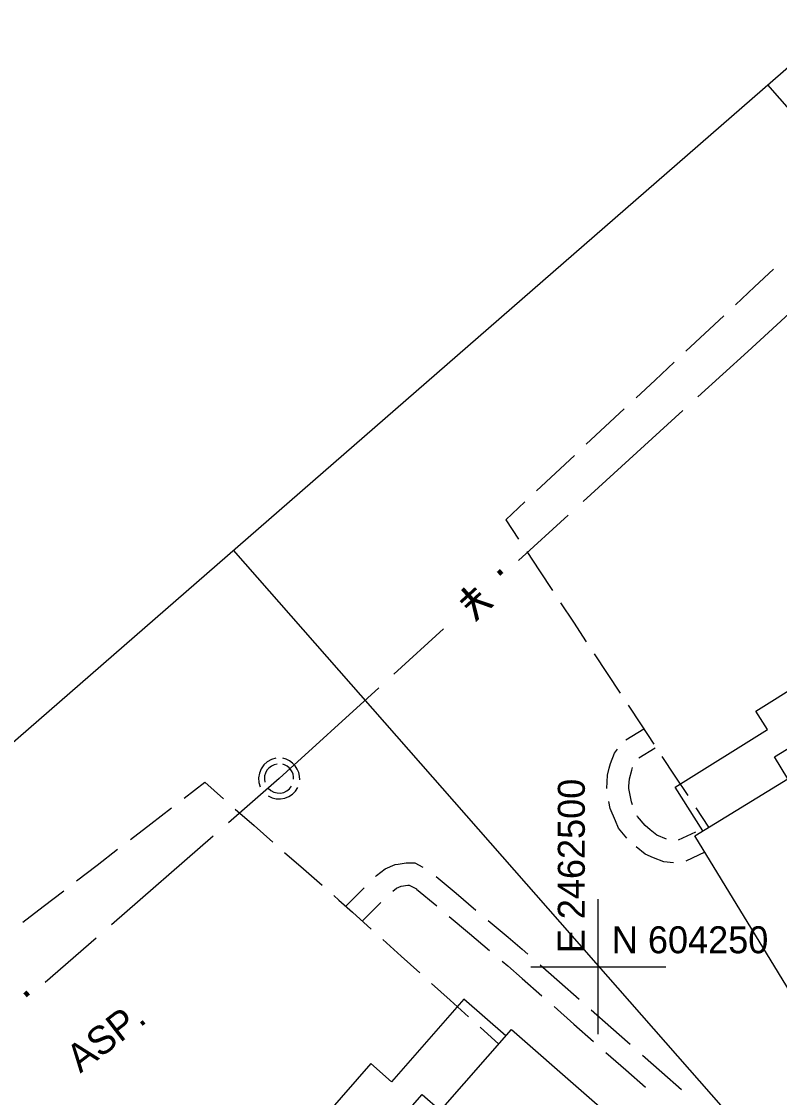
# Model space of a CAD drawing. Extents: x 2443269 to 2494951, y 591171 to 622130.
# Drawn here: x 2462414.5 to 2462526.8, y 604230.6 to 604390.1 of the extents above; entities that cross this region are included whole.
import ezdxf

# ---------------------------------------------------------------- set-up
doc = ezdxf.new("R2010")
doc.units = 0
for name, color, linetype in [('SURVEY - CENTERLINE - Existing Roads', 7, 'Continuous'), ('SURVEY - CONTROL - Grid', 7, 'Continuous'), ('SURVEY - CONTROL - Grid Text', 7, 'Continuous'), ('SURVEY - NON-TRANSPORTATION - Buildings', 7, 'Continuous'), ('SURVEY - NON-TRANSPORTATION - Features', 7, 'Continuous'), ('SURVEY - PROPERTY - Property Lines', 7, 'Continuous'), ('SURVEY - PROPERTY - ROW Lines', 7, 'Continuous'), ('SURVEY - TRANSPORTATION - Features', 7, 'Continuous'), ('SURVEY - TRANSPORTATION - Features Text', 7, 'Continuous'), ('SURVEY - UTILITIES - Sanitary Sewer with Text', 7, 'Continuous')]:
    doc.layers.add(name, color=color, linetype=linetype)

# ---------------------------------------------------------------- blocks, each defined once
blk = doc.blocks.new('xmh')
at = {"layer": 'SURVEY - CENTERLINE - Existing Roads'}
for p, q in [((-2.286, 2.034), (-2.684, 1.466)), ((-1.773, 2.501), (-2.286, 2.034)), ((-2.286, 2.034), (-2.286, 2.034)), ((-1.171, 2.844), (-1.773, 2.501)), ((-1.773, 2.501), (-1.773, 2.501)), ((-1.161, 1.847), (-1.525, 1.574)), ((-0.508, 3.048), (-1.171, 2.844)), ((-1.171, 2.844), (-1.171, 2.844)), ((-0.748, 2.036), (-1.161, 1.847)), ((-1.161, 1.847), (-1.161, 1.847)), ((-0.304, 2.133), (-0.748, 2.036)), ((-0.748, 2.036), (-0.748, 2.036)), ((1.042, 2.883), (0.508, 3.048)), ((0.864, 2.014), (0.508, 2.133)), ((1.194, 1.835), (0.864, 2.014)), ((0.864, 2.014), (0.864, 2.014)), ((1.539, 2.628), (1.042, 2.883)), ((1.042, 2.883), (1.042, 2.883)), ((1.487, 1.599), (1.194, 1.835)), ((1.194, 1.835), (1.194, 1.835)), ((1.734, 1.316), (1.487, 1.599)), ((1.487, 1.599), (1.487, 1.599)), ((1.985, 2.291), (1.539, 2.628)), ((1.539, 2.628), (1.539, 2.628)), ((2.366, 1.882), (1.985, 2.291)), ((1.985, 2.291), (1.985, 2.291)), ((2.671, 1.413), (2.366, 1.882)), ((2.366, 1.882), (2.366, 1.882)), ((-2.948, 0.825), (-3.065, 0.141)), ((-3.065, 0.141), (-3.065, 0.141)), ((-3.065, 0.141), (-3.03, -0.551)), ((-2.684, 1.466), (-2.948, 0.825)), ((-2.948, 0.825), (-2.948, 0.825)), ((-2.684, 1.466), (-2.684, 1.466)), ((-2.167, 0.395), (-2.198, -0.058)), ((-2.039, 0.831), (-2.167, 0.395)), ((-2.167, 0.395), (-2.167, 0.395)), ((-1.822, 1.23), (-2.039, 0.831)), ((-2.039, 0.831), (-2.039, 0.831)), ((-1.525, 1.574), (-1.822, 1.23)), ((-1.822, 1.23), (-1.822, 1.23)), ((-1.525, 1.574), (-1.525, 1.574)), ((1.927, 0.994), (1.734, 1.316)), ((1.734, 1.316), (1.734, 1.316)), ((2.061, 0.643), (1.927, 0.994)), ((1.927, 0.994), (1.927, 0.994)), ((2.13, 0.274), (2.061, 0.643)), ((2.061, 0.643), (2.061, 0.643)), ((2.133, -0.101), (2.13, 0.274)), ((2.13, 0.274), (2.13, 0.274)), ((2.89, 0.899), (2.671, 1.413)), ((2.671, 1.413), (2.671, 1.413)), ((3.017, 0.354), (2.89, 0.899)), ((2.89, 0.899), (2.89, 0.899)), ((3.048, -0.203), (3.017, 0.354)), ((3.017, 0.354), (3.017, 0.354)), ((-3.03, -0.551), (-3.03, -0.551)), ((-3.03, -0.551), (-2.844, -1.219)), ((-2.198, -0.058), (-2.198, -0.058)), ((-2.198, -0.058), (-2.133, -0.508)), ((-1.625, -1.422), (-1.25, -1.756)), ((1.125, -1.825), (1.518, -1.512)), ((1.518, -1.512), (1.828, -1.117)), ((1.518, -1.512), (1.518, -1.512)), ((2.403, -1.862), (2.743, -1.32)), ((-1.625, -2.54), (-1.054, -2.827)), ((-1.25, -1.756), (-1.25, -1.756)), ((-1.25, -1.756), (-0.808, -1.995)), ((-1.054, -2.827), (-1.054, -2.827)), ((-1.054, -2.827), (-0.436, -2.988)), ((-0.808, -1.995), (-0.808, -1.995)), ((-0.808, -1.995), (-0.323, -2.125)), ((-0.436, -2.988), (-0.436, -2.988)), ((-0.436, -2.988), (0.202, -3.016)), ((-0.323, -2.125), (-0.323, -2.125)), ((-0.323, -2.125), (0.178, -2.14)), ((0.178, -2.14), (0.67, -2.038)), ((0.178, -2.14), (0.178, -2.14)), ((0.202, -3.016), (0.832, -2.91)), ((0.202, -3.016), (0.202, -3.016)), ((0.67, -2.038), (1.125, -1.825)), ((0.67, -2.038), (0.67, -2.038)), ((0.832, -2.91), (1.426, -2.675)), ((0.832, -2.91), (0.832, -2.91)), ((1.125, -1.825), (1.125, -1.825)), ((1.426, -2.675), (1.958, -2.32)), ((1.426, -2.675), (1.426, -2.675)), ((1.958, -2.32), (2.403, -1.862)), ((1.958, -2.32), (1.958, -2.32)), ((2.403, -1.862), (2.403, -1.862))]:
    blk.add_line(p, q, dxfattribs=at)

msp = doc.modelspace()

# ---------------------------------------------------------------- linework, layer by layer
at = {"layer": 'SURVEY - CONTROL - Grid'}
for p, q in [((2462500, 604240), (2462500, 604260)), ((2462490, 604250), (2462510, 604250))]:
    msp.add_line(p, q, dxfattribs=at)
at = {"layer": 'SURVEY - NON-TRANSPORTATION - Buildings'}
for points in [[(2462514.29, 604269.415), (2462528.109, 604277.863), (2462526.101, 604281.151), (2462556.311, 604299.619), (2462558.388, 604296.223), (2462572.085, 604304.596), (2462593.053, 604270.298), (2462577.712, 604260.918), (2462578.519, 604259.599), (2462552.227, 604243.523), (2462551.255, 604245.111), (2462535.163, 604235.272)], [(2462442.414, 604189.35), (2462453.178, 604201.646), (2462450.334, 604204.137), (2462473.89, 604231.053), (2462476.61, 604228.671), (2462487.141, 604240.701), (2462517.338, 604214.271), (2462503.897, 604198.913), (2462500.954, 604201.489), (2462482.844, 604180.797), (2462485.914, 604178.11), (2462472.617, 604162.916)]]:
    msp.add_lwpolyline(points, close=True, dxfattribs=at)
at = {"layer": 'SURVEY - NON-TRANSPORTATION - Features'}
for points in [[(2462515.478, 604270.14), (2462511.413, 604276.63), (2462525.055, 604285.18), (2462523.355, 604287.89), (2462551.19, 604305.334), (2462553.358, 604301.876), (2462567.02, 604310.439), (2462571.072, 604303.976)], [(2462486.315, 604239.757), (2462480.052, 604245.219), (2462469.349, 604232.946), (2462466.262, 604235.639), (2462444.648, 604210.856), (2462447.647, 604208.241), (2462437.122, 604196.174), (2462443.51, 604190.603)]]:
    msp.add_lwpolyline(points, dxfattribs=at)
at = {"layer": 'SURVEY - PROPERTY - Property Lines'}
for p, q in [((2462636.686, 604253.718), (2462525.1, 604380.741)), ((2462557.794, 604184.414), (2462445.918, 604311.767))]:
    msp.add_line(p, q, dxfattribs=at)
at = {"layer": 'SURVEY - PROPERTY - ROW Lines'}
msp.add_line((2462358.441, 604235.567), (2463177.961, 604949.438), dxfattribs=at)
at = {"layer": 'SURVEY - TRANSPORTATION - Features'}
for p, q in [((2462525.971, 604353.421), (2462523.161, 604350.792)), ((2462523.161, 604350.792), (2462520.351, 604348.163)), ((2462518.595, 604346.52), (2462515.785, 604343.891)), ((2462515.785, 604343.891), (2462512.975, 604341.262)), ((2462511.219, 604339.619), (2462508.409, 604336.991)), ((2462508.409, 604336.991), (2462505.6, 604334.362)), ((2462503.843, 604332.719), (2462501.034, 604330.09)), ((2462501.034, 604330.09), (2462498.224, 604327.461)), ((2462496.468, 604325.818), (2462493.658, 604323.189)), ((2462493.658, 604323.189), (2462490.848, 604320.56)), ((2462489.092, 604318.917), (2462486.282, 604316.289)), ((2462486.282, 604316.289), (2462486.282, 604316.289)), ((2462486.282, 604316.289), (2462488.191, 604313.392)), ((2462489.384, 604311.582), (2462491.293, 604308.686)), ((2462491.293, 604308.686), (2462493.202, 604305.79)), ((2462494.396, 604303.98), (2462496.305, 604301.084)), ((2462496.305, 604301.084), (2462498.214, 604298.188)), ((2462499.407, 604296.378), (2462501.316, 604293.482)), ((2462501.316, 604293.482), (2462503.225, 604290.586)), ((2462504.419, 604288.776), (2462506.328, 604285.88)), ((2462504.103, 604283.663), (2462506.731, 604285.265)), ((2462506.328, 604285.88), (2462508.237, 604282.984)), ((2462506.731, 604285.265), (2462506.731, 604285.265)), ((2462501.82, 604280.14), (2462502.384, 604281.686)), ((2462502.384, 604281.686), (2462502.821, 604282.265)), ((2462506.021, 604280.99), (2462508.437, 604282.463)), ((2462508.437, 604282.463), (2462508.437, 604282.463)), ((2462501.632, 604279.458), (2462501.82, 604280.14)), ((2462509.43, 604281.173), (2462511.339, 604278.277)), ((2462501.24, 604276.422), (2462501.344, 604278.411)), ((2462501.344, 604278.411), (2462501.632, 604279.458)), ((2462504.602, 604277.883), (2462504.947, 604279.14)), ((2462504.947, 604279.14), (2462505.086, 604279.523)), ((2462511.339, 604278.277), (2462513.248, 604275.381)), ((2462438.63, 604275.017), (2462441.669, 604277.355)), ((2462441.669, 604277.355), (2462441.669, 604277.355)), ((2462441.669, 604277.355), (2462444.454, 604274.91)), ((2462504.527, 604276.443), (2462504.543, 604276.765)), ((2462504.543, 604276.765), (2462504.602, 604277.883)), ((2462504.904, 604274.435), (2462504.527, 604276.443)), ((2462433.691, 604271.217), (2462436.731, 604273.555)), ((2462446.194, 604273.382), (2462448.979, 604270.938)), ((2462501.744, 604273.48), (2462501.548, 604274.528)), ((2462502.531, 604271.629), (2462501.744, 604273.48)), ((2462505.085, 604274.008), (2462504.904, 604274.435)), ((2462514.442, 604273.571), (2462516.351, 604270.675)), ((2462505.819, 604272.279), (2462505.777, 604272.379)), ((2462506.931, 604270.954), (2462505.819, 604272.279)), ((2462430.652, 604268.879), (2462433.691, 604271.217)), ((2462448.979, 604270.938), (2462451.763, 604268.493)), ((2462502.991, 604270.547), (2462502.531, 604271.629)), ((2462504.213, 604269.09), (2462502.991, 604270.547)), ((2462507.696, 604270.323), (2462506.931, 604270.954)), ((2462508.67, 604269.517), (2462507.696, 604270.323)), ((2462516.351, 604270.675), (2462516.351, 604270.675)), ((2462510.119, 604268.922), (2462508.67, 604269.517)), ((2462514.405, 604269.953), (2462511.836, 604268.765)), ((2462425.714, 604265.079), (2462428.753, 604267.417)), ((2462453.504, 604266.965), (2462456.288, 604264.52)), ((2462506.964, 604266.673), (2462505.617, 604267.785)), ((2462515.783, 604266.974), (2462512.99, 604265.682)), ((2462470.33, 604265.212), (2462471.538, 604265.4)), ((2462471.538, 604265.4), (2462472.814, 604265.386)), ((2462472.814, 604265.386), (2462474.005, 604264.748)), ((2462508.195, 604266.166), (2462506.964, 604266.673)), ((2462509.691, 604265.55), (2462508.195, 604266.166)), ((2462511.146, 604265.429), (2462509.691, 604265.55)), ((2462422.675, 604262.741), (2462425.714, 604265.079)), ((2462456.288, 604264.52), (2462459.073, 604262.076)), ((2462467.135, 604263.533), (2462468.424, 604264.524)), ((2462468.424, 604264.524), (2462469.891, 604265.144)), ((2462469.891, 604265.144), (2462470.33, 604265.212)), ((2462467.001, 604263.401), (2462467.135, 604263.533)), ((2462475.965, 604263.372), (2462478.911, 604260.893)), ((2462417.736, 604258.941), (2462420.775, 604261.279)), ((2462462.591, 604258.963), (2462465.292, 604261.707)), ((2462469.526, 604261.233), (2462470.091, 604261.666)), ((2462470.091, 604261.666), (2462470.796, 604261.965)), ((2462470.796, 604261.965), (2462471.774, 604262.115)), ((2462471.774, 604262.115), (2462471.974, 604262.115)), ((2462471.974, 604262.115), (2462473.05, 604261.538)), ((2462473.05, 604261.538), (2462473.062, 604261.528)), ((2462473.062, 604261.528), (2462476.048, 604259.015)), ((2462478.911, 604260.893), (2462481.857, 604258.414)), ((2462460.813, 604260.548), (2462461.557, 604259.894)), ((2462461.557, 604259.894), (2462463.575, 604258.077)), ((2462465.015, 604256.778), (2462467.767, 604259.546)), ((2462414.697, 604256.603), (2462417.736, 604258.941)), ((2462463.575, 604258.077), (2462466.328, 604255.597)), ((2462477.915, 604257.444), (2462480.901, 604254.931)), ((2462483.698, 604256.864), (2462486.644, 604254.385)), ((2462480.901, 604254.931), (2462483.887, 604252.418)), ((2462486.644, 604254.385), (2462488.736, 604252.624)), ((2462468.048, 604254.047), (2462470.801, 604251.567)), ((2462488.736, 604252.624), (2462489.573, 604251.885)), ((2462470.801, 604251.567), (2462473.554, 604249.087)), ((2462485.754, 604250.847), (2462486.594, 604250.14)), ((2462486.594, 604250.14), (2462488.697, 604248.284)), ((2462491.377, 604250.293), (2462494.263, 604247.744)), ((2462488.697, 604248.284), (2462491.623, 604245.7)), ((2462475.275, 604247.536), (2462478.028, 604245.056)), ((2462494.263, 604247.744), (2462497.15, 604245.196)), ((2462478.028, 604245.056), (2462480.781, 604242.576)), ((2462493.451, 604244.086), (2462496.377, 604241.502)), ((2462498.954, 604243.603), (2462501.84, 604241.055)), ((2462496.377, 604241.502), (2462499.303, 604238.919)), ((2462482.502, 604241.026), (2462485.255, 604238.546)), ((2462501.84, 604241.055), (2462504.727, 604238.506)), ((2462485.255, 604238.546), (2462485.255, 604238.546)), ((2462501.132, 604237.304), (2462504.058, 604234.721)), ((2462506.531, 604236.914), (2462509.417, 604234.365)), ((2462504.058, 604234.721), (2462506.984, 604232.138)), ((2462509.417, 604234.365), (2462512.304, 604231.817))]:
    msp.add_line(p, q, dxfattribs=at)
at = {"layer": 'SURVEY - UTILITIES - Sanitary Sewer with Text'}
for p, q in [((2462529.528, 604347.978), (2462522.141, 604341.238)), ((2462522.141, 604341.238), (2462514.753, 604334.499)), ((2462512.537, 604332.477), (2462497.762, 604318.997)), ((2462495.546, 604316.975), (2462488.159, 604310.235)), ((2462477.078, 604300.125), (2462469.69, 604293.385)), ((2462467.474, 604291.363), (2462452.713, 604277.896)), ((2462452.713, 604277.896), (2462445.173, 604271.328)), ((2462442.91, 604269.357), (2462427.83, 604256.22)), ((2462425.568, 604254.25), (2462418.027, 604247.682))]:
    msp.add_line(p, q, dxfattribs=at)

# ---------------------------------------------------------------- block references
msp.add_blockref('xmh', (2462452.713, 604277.896), dxfattribs=at)

# ---------------------------------------------------------------- texts
at = {"layer": 'SURVEY - CONTROL - Grid Text'}
msp.add_text('E 2462500', height=4, rotation=90, dxfattribs=at).set_placement((2462498, 604252))
msp.add_text('N 604250', height=4, dxfattribs=at).set_placement((2462502, 604252))
at = {"layer": 'SURVEY - TRANSPORTATION - Features Text'}
msp.add_text('ASP.', height=4.166, rotation=37.57448, dxfattribs=at).set_placement((2462423.222, 604234.14))
at = {"layer": 'SURVEY - UTILITIES - Sanitary Sewer with Text'}
for s, rotation, p in [('·', 222.37585, (2462484.935, 604310.678)), ('¥', 222.37585, (2462481.241, 604307.308)), ('·', 221.05859, (2462414.814, 604248.198))]:
    msp.add_text(s, height=5, rotation=rotation, dxfattribs=at).set_placement(p)

doc.saveas('drawing.dxf')
